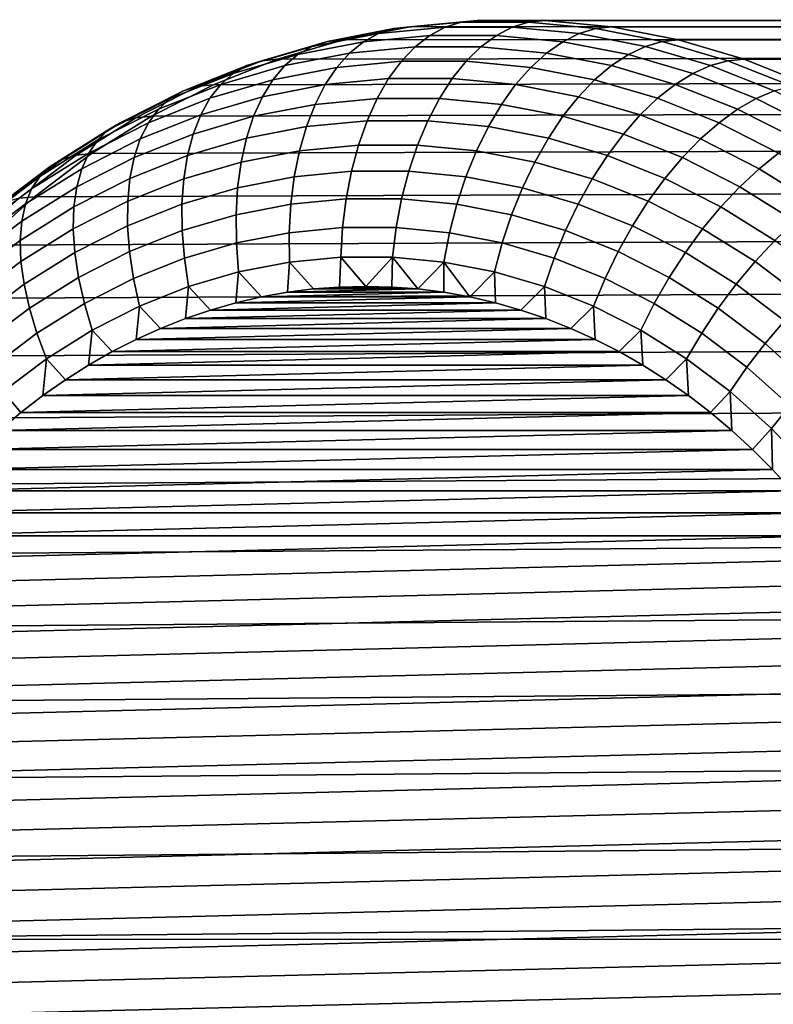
# Model space of a CAD drawing. Header units: metres. Extents: x -240 to 45, y -77 to 27.
# Tile 613 of 656: x -16.39 to -14.13, y -69.4 to -66.45. Entities that reach past the tile are written whole.
import ezdxf

# ---------------------------------------------------------------- set-up
doc = ezdxf.new("R2010")
doc.units = ezdxf.units.M
doc.layers.add('solid_102011X2', color=7, linetype='CONTINUOUS')

msp = doc.modelspace()

# ---------------------------------------------------------------- linework, layer by layer
at = {"layer": 'solid_102011X2'}
for points in [[(-15.424454, -66.510628, 154.277161), (-15.224459, -66.47187, 154.407028), (8.545529, -66.45916, 118.0383), (8.352369, -66.48661, 117.907928)], [(-15.318884, -66.49157, 154.556824), (-15.118258, -66.472252, 154.687119), (-15.070532, -66.457336, 154.612518), (-15.272163, -66.476746, 154.481583)], [(-15.272163, -66.476746, 154.481583), (-15.070532, -66.457336, 154.612518), (-15.022496, -66.452431, 154.538193), (-15.224459, -66.47187, 154.407028)], [(-15.224459, -66.47187, 154.407028), (-15.022496, -66.452431, 154.538193), (8.741229, -66.449997, 118.167046), (8.545529, -66.45916, 118.0383)], [(-15.118258, -66.472252, 154.687119), (-14.916978, -66.472252, 154.817825), (-14.868244, -66.457336, 154.743881), (-15.070532, -66.457336, 154.612518)], [(-15.070532, -66.457336, 154.612518), (-14.868244, -66.457336, 154.743881), (-14.819878, -66.452431, 154.669769), (-15.022496, -66.452431, 154.538193)], [(-15.022496, -66.452431, 154.538193), (-14.819878, -66.452431, 154.669769), (8.938456, -66.45916, 118.293472), (8.741229, -66.449997, 118.167046)], [(-14.916978, -66.472252, 154.817825), (-14.716352, -66.49157, 154.94812), (-14.666613, -66.476746, 154.874832), (-14.868244, -66.457336, 154.743881)], [(-14.868244, -66.457336, 154.743881), (-14.666613, -66.476746, 154.874832), (-14.617915, -66.47187, 154.800934), (-14.819878, -66.452431, 154.669769)], [(-14.819878, -66.452431, 154.669769), (-14.617915, -66.47187, 154.800934), (9.136123, -66.48661, 118.416901), (8.938456, -66.45916, 118.293472)], [(-15.621185, -66.568443, 154.149399), (-15.424454, -66.510628, 154.277161), (8.352369, -66.48661, 117.907928), (8.162953, -66.532219, 117.776825)], [(-15.560417, -66.554321, 154.502899), (-15.363395, -66.516144, 154.630844), (-15.318884, -66.49157, 154.556824), (-15.517556, -66.530067, 154.427811)], [(-15.517556, -66.530067, 154.427811), (-15.318884, -66.49157, 154.556824), (-15.272163, -66.476746, 154.481583), (-15.471831, -66.515442, 154.351913)], [(-15.471831, -66.515442, 154.351913), (-15.272163, -66.476746, 154.481583), (-15.224459, -66.47187, 154.407028), (-15.424454, -66.510628, 154.277161)], [(-15.363395, -66.516144, 154.630844), (-15.164435, -66.496994, 154.760056), (-15.118258, -66.472252, 154.687119), (-15.318884, -66.49157, 154.556824)], [(-15.164435, -66.496994, 154.760056), (-14.964828, -66.496994, 154.889679), (-14.916978, -66.472252, 154.817825), (-15.118258, -66.472252, 154.687119)], [(-14.964828, -66.496994, 154.889679), (-14.765868, -66.516144, 155.01889), (-14.716352, -66.49157, 154.94812), (-14.916978, -66.472252, 154.817825)], [(-14.765868, -66.516144, 155.01889), (-14.568847, -66.554321, 155.146835), (-14.517678, -66.530067, 155.077133), (-14.716352, -66.49157, 154.94812)], [(-14.716352, -66.49157, 154.94812), (-14.517678, -66.530067, 155.077133), (-14.466945, -66.515442, 155.004486), (-14.666613, -66.476746, 154.874832)], [(-14.666613, -66.476746, 154.874832), (-14.466945, -66.515442, 155.004486), (-14.41792, -66.510628, 154.930801), (-14.617915, -66.47187, 154.800934)], [(-14.617915, -66.47187, 154.800934), (-14.41792, -66.510628, 154.930801), (9.332945, -66.532219, 118.536621), (9.136123, -66.48661, 118.416901)], [(-15.712987, -66.587502, 154.300888), (-15.517556, -66.530067, 154.427811), (-15.471831, -66.515442, 154.351913), (-15.668241, -66.573166, 154.224365)], [(-15.668241, -66.573166, 154.224365), (-15.471831, -66.515442, 154.351913), (-15.424454, -66.510628, 154.277161), (-15.621185, -66.568443, 154.149399)], [(-15.599874, -66.587906, 154.576248), (-15.405137, -66.550171, 154.702713), (-15.363395, -66.516144, 154.630844), (-15.560417, -66.554321, 154.502899)], [(-15.405137, -66.550171, 154.702713), (-15.208485, -66.531242, 154.830414), (-15.164435, -66.496994, 154.760056), (-15.363395, -66.516144, 154.630844)], [(-15.208485, -66.531242, 154.830414), (-15.011192, -66.531242, 154.958542), (-14.964828, -66.496994, 154.889679), (-15.164435, -66.496994, 154.760056)], [(-15.011192, -66.531242, 154.958542), (-14.81454, -66.550171, 155.086243), (-14.765868, -66.516144, 155.01889), (-14.964828, -66.496994, 154.889679)], [(-14.81454, -66.550171, 155.086243), (-14.619803, -66.587906, 155.212708), (-14.568847, -66.554321, 155.146835), (-14.765868, -66.516144, 155.01889)], [(-14.517678, -66.530067, 155.077133), (-14.322248, -66.587502, 155.204041), (-14.270535, -66.573166, 155.13205), (-14.466945, -66.515442, 155.004486)], [(-14.466945, -66.515442, 155.004486), (-14.270535, -66.573166, 155.13205), (-14.221189, -66.568443, 155.058563), (-14.41792, -66.510628, 154.930801)], [(-14.41792, -66.510628, 154.930801), (-14.221189, -66.568443, 155.058563), (9.527826, -66.595802, 118.652092), (9.332945, -66.532219, 118.536621)], [(-15.813377, -66.644951, 154.024582), (-15.621185, -66.568443, 154.149399), (8.162953, -66.532219, 117.776825), (7.9782, -66.595795, 117.64576)], [(-15.754224, -66.611282, 154.377045), (-15.560417, -66.554321, 154.502899), (-15.517556, -66.530067, 154.427811), (-15.712987, -66.587502, 154.300888)], [(-15.635428, -66.630394, 154.646927), (-15.443583, -66.593224, 154.771515), (-15.405137, -66.550171, 154.702713), (-15.599874, -66.587906, 154.576248)], [(-15.443583, -66.593224, 154.771515), (-15.249849, -66.57457, 154.897324), (-15.208485, -66.531242, 154.830414), (-15.405137, -66.550171, 154.702713)], [(-15.249849, -66.57457, 154.897324), (-15.055487, -66.57457, 155.023544), (-15.011192, -66.531242, 154.958542), (-15.208485, -66.531242, 154.830414)], [(-15.055487, -66.57457, 155.023544), (-14.861753, -66.593224, 155.149353), (-14.81454, -66.550171, 155.086243), (-15.011192, -66.531242, 154.958542)], [(-14.861753, -66.593224, 155.149353), (-14.669908, -66.630394, 155.273941), (-14.619803, -66.587906, 155.212708), (-14.81454, -66.550171, 155.086243)], [(-14.568847, -66.554321, 155.146835), (-14.375039, -66.611282, 155.27269), (-14.322248, -66.587502, 155.204041), (-14.517678, -66.530067, 155.077133)], [(-15.903908, -66.663498, 154.17691), (-15.712987, -66.587502, 154.300888), (-15.668241, -66.573166, 154.224365), (-15.860118, -66.649544, 154.099762)], [(-15.860118, -66.649544, 154.099762), (-15.668241, -66.573166, 154.224365), (-15.621185, -66.568443, 154.149399), (-15.813377, -66.644951, 154.024582)], [(-15.791432, -66.644203, 154.451843), (-15.599874, -66.587906, 154.576248), (-15.560417, -66.554321, 154.502899), (-15.754224, -66.611282, 154.377045)], [(-15.478249, -66.644745, 154.83638), (-15.28801, -66.626434, 154.959915), (-15.249849, -66.57457, 154.897324), (-15.443583, -66.593224, 154.771515)], [(-15.28801, -66.626434, 154.959915), (-15.097152, -66.626434, 155.083862), (-15.055487, -66.57457, 155.023544), (-15.249849, -66.57457, 154.897324)], [(-15.097152, -66.626434, 155.083862), (-14.906914, -66.644745, 155.207397), (-14.861753, -66.593224, 155.149353), (-15.055487, -66.57457, 155.023544)], [(-14.619803, -66.587906, 155.212708), (-14.428245, -66.644203, 155.337112), (-14.375039, -66.611282, 155.27269), (-14.568847, -66.554321, 155.146835)], [(-14.322248, -66.587502, 155.204041), (-14.131328, -66.663498, 155.328033), (-14.078658, -66.649544, 155.256653), (-14.270535, -66.573166, 155.13205)], [(-14.270535, -66.573166, 155.13205), (-14.078658, -66.649544, 155.256653), (-14.028997, -66.644951, 155.18338), (-14.221189, -66.568443, 155.058563)], [(-14.221189, -66.568443, 155.058563), (-14.028997, -66.644951, 155.18338), (9.719383, -66.677002, 118.762688), (9.527826, -66.595802, 118.652092)], [(-15.999783, -66.739647, 153.903534), (-15.813377, -66.644951, 154.024582), (7.9782, -66.595795, 117.64576), (7.799259, -66.676994, 117.515739)], [(-15.978572, -66.718704, 154.330322), (-15.791432, -66.644203, 154.451843), (-15.754224, -66.611282, 154.377045), (-15.943559, -66.686653, 154.254089)], [(-15.943559, -66.686653, 154.254089), (-15.754224, -66.611282, 154.377045), (-15.712987, -66.587502, 154.300888), (-15.903908, -66.663498, 154.17691)], [(-15.824144, -66.68586, 154.524368), (-15.635428, -66.630394, 154.646927), (-15.599874, -66.587906, 154.576248), (-15.791432, -66.644203, 154.451843)], [(-15.666635, -66.681252, 154.714035), (-15.478249, -66.644745, 154.83638), (-15.443583, -66.593224, 154.771515), (-15.635428, -66.630394, 154.646927)], [(-14.906914, -66.644745, 155.207397), (-14.718528, -66.681252, 155.329742), (-14.669908, -66.630394, 155.273941), (-14.861753, -66.593224, 155.149353)], [(-14.669908, -66.630394, 155.273941), (-14.481192, -66.68586, 155.396484), (-14.428245, -66.644203, 155.337112), (-14.619803, -66.587906, 155.212708)], [(-14.428245, -66.644203, 155.337112), (-14.241106, -66.718704, 155.458633), (-14.185705, -66.686653, 155.395645), (-14.375039, -66.611282, 155.27269)], [(-14.375039, -66.611282, 155.27269), (-14.185705, -66.686653, 155.395645), (-14.131328, -66.663498, 155.328033), (-14.322248, -66.587502, 155.204041)], [(-15.851946, -66.73571, 154.593689), (-15.666635, -66.681252, 154.714035), (-15.635428, -66.630394, 154.646927), (-15.824144, -66.68586, 154.524368)], [(-15.508698, -66.704102, 154.8965), (-15.322484, -66.68618, 155.017426), (-15.28801, -66.626434, 154.959915), (-15.478249, -66.644745, 154.83638)], [(-15.322484, -66.68618, 155.017426), (-15.135664, -66.68618, 155.138748), (-15.097152, -66.626434, 155.083862), (-15.28801, -66.626434, 154.959915)], [(-15.135664, -66.68618, 155.138748), (-14.94945, -66.704102, 155.259674), (-14.906914, -66.644745, 155.207397), (-15.097152, -66.626434, 155.083862)], [(-14.718528, -66.681252, 155.329742), (-14.533216, -66.73571, 155.450089), (-14.481192, -66.68586, 155.396484), (-14.669908, -66.630394, 155.273941)], [(-16.127193, -66.779938, 154.134827), (-15.943559, -66.686653, 154.254089), (-15.903908, -66.663498, 154.17691), (-16.089081, -66.757568, 154.056656)], [(-16.089081, -66.757568, 154.056656), (-15.903908, -66.663498, 154.17691), (-15.860118, -66.649544, 154.099762), (-16.046219, -66.744087, 153.978897)], [(-16.046219, -66.744087, 153.978897), (-15.860118, -66.649544, 154.099762), (-15.813377, -66.644951, 154.024582), (-15.999783, -66.739647, 153.903534)], [(-16.008505, -66.759247, 154.404648), (-15.824144, -66.68586, 154.524368), (-15.791432, -66.644203, 154.451843), (-15.978572, -66.718704, 154.330322)], [(-15.693097, -66.739838, 154.776749), (-15.508698, -66.704102, 154.8965), (-15.478249, -66.644745, 154.83638), (-15.666635, -66.681252, 154.714035)], [(-14.94945, -66.704102, 155.259674), (-14.765051, -66.739838, 155.379425), (-14.718528, -66.681252, 155.329742), (-14.906914, -66.644745, 155.207397)], [(-14.481192, -66.68586, 155.396484), (-14.296831, -66.759247, 155.51622), (-14.241106, -66.718704, 155.458633), (-14.428245, -66.644203, 155.337112)], [(-14.185705, -66.686653, 155.395645), (-14.00207, -66.779938, 155.514908), (-13.946155, -66.757568, 155.448288), (-14.131328, -66.663498, 155.328033)], [(-16.179193, -66.851921, 153.787018), (-15.999783, -66.739647, 153.903534), (7.799259, -66.676994, 117.515739), (7.626995, -66.775452, 117.38765)], [(-16.160076, -66.810905, 154.212448), (-15.978572, -66.718704, 154.330322), (-15.943559, -66.686653, 154.254089), (-16.127193, -66.779938, 154.134827)], [(-16.032982, -66.807777, 154.47612), (-15.851946, -66.73571, 154.593689), (-15.824144, -66.68586, 154.524368), (-16.008505, -66.759247, 154.404648)], [(-15.874488, -66.793144, 154.658951), (-15.693097, -66.739838, 154.776749), (-15.666635, -66.681252, 154.714035), (-15.851946, -66.73571, 154.593689)], [(-15.534545, -66.770538, 154.951111), (-15.352837, -66.753044, 155.069107), (-15.322484, -66.68618, 155.017426), (-15.508698, -66.704102, 154.8965)], [(-15.352837, -66.753044, 155.069107), (-15.170538, -66.753044, 155.1875), (-15.135664, -66.68618, 155.138748), (-15.322484, -66.68618, 155.017426)], [(-15.170538, -66.753044, 155.1875), (-14.98883, -66.770538, 155.305496), (-14.94945, -66.704102, 155.259674), (-15.135664, -66.68618, 155.138748)], [(-14.765051, -66.739838, 155.379425), (-14.58366, -66.793144, 155.497223), (-14.533216, -66.73571, 155.450089), (-14.718528, -66.681252, 155.329742)], [(-14.533216, -66.73571, 155.450089), (-14.35218, -66.807777, 155.567657), (-14.296831, -66.759247, 155.51622), (-14.481192, -66.68586, 155.396484)], [(-14.241106, -66.718704, 155.458633), (-14.059601, -66.810905, 155.576508), (-14.00207, -66.779938, 155.514908), (-14.185705, -66.686653, 155.395645)], [(-16.187315, -66.850082, 154.288528), (-16.008505, -66.759247, 154.404648), (-15.978572, -66.718704, 154.330322), (-16.160076, -66.810905, 154.212448)], [(-15.714484, -66.805405, 154.834259), (-15.534545, -66.770538, 154.951111), (-15.508698, -66.704102, 154.8965), (-15.693097, -66.739838, 154.776749)], [(-14.98883, -66.770538, 155.305496), (-14.808891, -66.805405, 155.422348), (-14.765051, -66.739838, 155.379425), (-14.94945, -66.704102, 155.259674)], [(-14.296831, -66.759247, 155.51622), (-14.118021, -66.850082, 155.632339), (-14.059601, -66.810905, 155.576508), (-14.241106, -66.718704, 155.458633)], [(-16.303936, -66.890549, 154.02005), (-16.127193, -66.779938, 154.134827), (-16.089081, -66.757568, 154.056656), (-16.267303, -66.869102, 153.940918)], [(-16.267303, -66.869102, 153.940918), (-16.089081, -66.757568, 154.056656), (-16.046219, -66.744087, 153.978897), (-16.225334, -66.856178, 153.862579)], [(-16.225334, -66.856178, 153.862579), (-16.046219, -66.744087, 153.978897), (-15.999783, -66.739647, 153.903534), (-16.179193, -66.851921, 153.787018)], [(-16.208567, -66.89698, 154.362106), (-16.032982, -66.807777, 154.47612), (-16.008505, -66.759247, 154.404648), (-16.187315, -66.850082, 154.288528)], [(-16.051693, -66.863686, 154.543869), (-15.874488, -66.793144, 154.658951), (-15.851946, -66.73571, 154.593689), (-16.032982, -66.807777, 154.47612)], [(-15.891486, -66.857422, 154.719315), (-15.714484, -66.805405, 154.834259), (-15.693097, -66.739838, 154.776749), (-15.874488, -66.793144, 154.658951)], [(-15.555467, -66.843216, 154.999527), (-15.378688, -66.826202, 155.114334), (-15.352837, -66.753044, 155.069107), (-15.534545, -66.770538, 154.951111)], [(-15.378688, -66.826202, 155.114334), (-15.201333, -66.826202, 155.229507), (-15.170538, -66.753044, 155.1875), (-15.352837, -66.753044, 155.069107)], [(-15.201333, -66.826202, 155.229507), (-15.024553, -66.843216, 155.344315), (-14.98883, -66.770538, 155.305496), (-15.170538, -66.753044, 155.1875)], [(-14.808891, -66.805405, 155.422348), (-14.631888, -66.857422, 155.537308), (-14.58366, -66.793144, 155.497223), (-14.765051, -66.739838, 155.379425)], [(-14.58366, -66.793144, 155.497223), (-14.406455, -66.863686, 155.612305), (-14.35218, -66.807777, 155.567657), (-14.533216, -66.73571, 155.450089)], [(-14.35218, -66.807777, 155.567657), (-14.176596, -66.89698, 155.681671), (-14.118021, -66.850082, 155.632339), (-14.296831, -66.759247, 155.51622)], [(-16.350445, -66.981049, 153.675812), (-16.179193, -66.851921, 153.787018), (7.626995, -66.775452, 117.38765), (7.462512, -66.890572, 117.262604)], [(-16.33477, -66.920235, 154.098999), (-16.160076, -66.810905, 154.212448), (-16.127193, -66.779938, 154.134827), (-16.303936, -66.890549, 154.02005)], [(-15.730525, -66.877136, 154.885849), (-15.555467, -66.843216, 154.999527), (-15.534545, -66.770538, 154.951111), (-15.714484, -66.805405, 154.834259)], [(-15.024553, -66.843216, 155.344315), (-14.849496, -66.877136, 155.457993), (-14.808891, -66.805405, 155.422348), (-14.98883, -66.770538, 155.305496)], [(-16.359415, -66.957787, 154.176758), (-16.187315, -66.850082, 154.288528), (-16.160076, -66.810905, 154.212448), (-16.33477, -66.920235, 154.098999)], [(-16.223562, -66.950996, 154.432251), (-16.051693, -66.863686, 154.543869), (-16.032982, -66.807777, 154.47612), (-16.208567, -66.89698, 154.362106)], [(-16.064404, -66.926254, 154.60701), (-15.891486, -66.857422, 154.719315), (-15.874488, -66.793144, 154.658951), (-16.051693, -66.863686, 154.543869)], [(-15.902725, -66.92775, 154.774017), (-15.730525, -66.877136, 154.885849), (-15.714484, -66.805405, 154.834259), (-15.891486, -66.857422, 154.719315)], [(-14.849496, -66.877136, 155.457993), (-14.677295, -66.92775, 155.569824), (-14.631888, -66.857422, 155.537308), (-14.808891, -66.805405, 155.422348)], [(-14.631888, -66.857422, 155.537308), (-14.458971, -66.926254, 155.649597), (-14.406455, -66.863686, 155.612305), (-14.58366, -66.793144, 155.497223)], [(-14.406455, -66.863686, 155.612305), (-14.234585, -66.950996, 155.723907), (-14.176596, -66.89698, 155.681671), (-14.35218, -66.807777, 155.567657)], [(-15.741018, -66.954132, 154.930862), (-15.571198, -66.921227, 155.041138), (-15.555467, -66.843216, 154.999527), (-15.730525, -66.877136, 154.885849)], [(-15.571198, -66.921227, 155.041138), (-15.39971, -66.904716, 155.152512), (-15.378688, -66.826202, 155.114334), (-15.555467, -66.843216, 154.999527)], [(-15.39971, -66.904716, 155.152512), (-15.227662, -66.904716, 155.264236), (-15.201333, -66.826202, 155.229507), (-15.378688, -66.826202, 155.114334)], [(-15.227662, -66.904716, 155.264236), (-15.056172, -66.921227, 155.37561), (-15.024553, -66.843216, 155.344315), (-15.201333, -66.826202, 155.229507)], [(-15.056172, -66.921227, 155.37561), (-14.886353, -66.954132, 155.485886), (-14.849496, -66.877136, 155.457993), (-15.024553, -66.843216, 155.344315)], [(-16.472643, -67.017754, 153.910492), (-16.303936, -66.890549, 154.02005), (-16.267303, -66.869102, 153.940918), (-16.437424, -66.997375, 153.830444)], [(-16.437424, -66.997375, 153.830444), (-16.267303, -66.869102, 153.940918), (-16.225334, -66.856178, 153.862579), (-16.396307, -66.985092, 153.751556)], [(-16.396307, -66.985092, 153.751556), (-16.225334, -66.856178, 153.862579), (-16.179193, -66.851921, 153.787018), (-16.350445, -66.981049, 153.675812)], [(-16.377562, -67.002739, 154.25235), (-16.208567, -66.89698, 154.362106), (-16.187315, -66.850082, 154.288528), (-16.359415, -66.957787, 154.176758)], [(-16.232115, -67.011459, 154.498108), (-16.064404, -66.926254, 154.60701), (-16.051693, -66.863686, 154.543869), (-16.223562, -66.950996, 154.432251)], [(-16.070953, -66.994713, 154.664764), (-15.902725, -66.92775, 154.774017), (-15.891486, -66.857422, 154.719315), (-16.064404, -66.926254, 154.60701)], [(-15.908066, -67.003227, 154.822372), (-15.741018, -66.954132, 154.930862), (-15.730525, -66.877136, 154.885849), (-15.902725, -66.92775, 154.774017)], [(-14.886353, -66.954132, 155.485886), (-14.719305, -67.003227, 155.594376), (-14.677295, -66.92775, 155.569824), (-14.849496, -66.877136, 155.457993)], [(-14.677295, -66.92775, 155.569824), (-14.509068, -66.994713, 155.679062), (-14.458971, -66.926254, 155.649597), (-14.631888, -66.857422, 155.537308)], [(-14.458971, -66.926254, 155.649597), (-14.29126, -67.011459, 155.758514), (-14.234585, -66.950996, 155.723907), (-14.406455, -66.863686, 155.612305)], [(-14.176596, -66.89698, 155.681671), (-14.0076, -67.002739, 155.791428), (-13.945921, -66.957787, 155.744095), (-14.118021, -66.850082, 155.632339)], [(-16.512426, -67.126183, 153.570618), (-16.350445, -66.981049, 153.675812), (7.462512, -66.890572, 117.262604), (7.306631, -67.021736, 117.141556)], [(-16.501518, -67.045959, 153.990707), (-16.33477, -66.920235, 154.098999), (-16.303936, -66.890549, 154.02005), (-16.472643, -67.017754, 153.910492)], [(-16.388983, -67.05452, 154.324829), (-16.223562, -66.950996, 154.432251), (-16.208567, -66.89698, 154.362106), (-16.377562, -67.002739, 154.25235)], [(-15.581542, -67.003578, 155.075424), (-15.415637, -66.987602, 155.183167), (-15.39971, -66.904716, 155.152512), (-15.571198, -66.921227, 155.041138)], [(-15.415637, -66.987602, 155.183167), (-15.249193, -66.987602, 155.29126), (-15.227662, -66.904716, 155.264236), (-15.39971, -66.904716, 155.152512)], [(-15.249193, -66.987602, 155.29126), (-15.083288, -67.003578, 155.399002), (-15.056172, -66.921227, 155.37561), (-15.227662, -66.904716, 155.264236)], [(-14.234585, -66.950996, 155.723907), (-14.069165, -67.05452, 155.831345), (-14.0076, -67.002739, 155.791428), (-14.176596, -66.89698, 155.681671)], [(-16.523689, -67.08165, 154.070084), (-16.359415, -66.957787, 154.176758), (-16.33477, -66.920235, 154.098999), (-16.501518, -67.045959, 153.990707)], [(-16.234116, -67.077606, 154.558807), (-16.070953, -66.994713, 154.664764), (-16.064404, -66.926254, 154.60701), (-16.232115, -67.011459, 154.498108)], [(-16.071259, -67.068184, 154.7164), (-15.908066, -67.003227, 154.822372), (-15.902725, -66.92775, 154.774017), (-16.070953, -66.994713, 154.664764)], [(-15.745831, -67.035408, 154.968735), (-15.581542, -67.003578, 155.075424), (-15.571198, -66.921227, 155.041138), (-15.741018, -66.954132, 154.930862)], [(-15.083288, -67.003578, 155.399002), (-14.919, -67.035408, 155.505692), (-14.886353, -66.954132, 155.485886), (-15.056172, -66.921227, 155.37561)], [(-14.719305, -67.003227, 155.594376), (-14.556112, -67.068184, 155.700348), (-14.509068, -66.994713, 155.679062), (-14.677295, -66.92775, 155.569824)], [(-14.509068, -66.994713, 155.679062), (-14.345905, -67.077606, 155.785034), (-14.29126, -67.011459, 155.758514), (-14.458971, -66.926254, 155.649597)], [(-16.538874, -67.124367, 154.147598), (-16.377562, -67.002739, 154.25235), (-16.359415, -66.957787, 154.176758), (-16.523689, -67.08165, 154.070084)], [(-16.393534, -67.112473, 154.39328), (-16.232115, -67.011459, 154.498108), (-16.223562, -66.950996, 154.432251), (-16.388983, -67.05452, 154.324829)], [(-15.907439, -67.082909, 154.863785), (-15.745831, -67.035408, 154.968735), (-15.741018, -66.954132, 154.930862), (-15.908066, -67.003227, 154.822372)], [(-14.919, -67.035408, 155.505692), (-14.757392, -67.082909, 155.610641), (-14.719305, -67.003227, 155.594376), (-14.886353, -66.954132, 155.485886)], [(-14.29126, -67.011459, 155.758514), (-14.129842, -67.112473, 155.863327), (-14.069165, -67.05452, 155.831345), (-14.234585, -66.950996, 155.723907)], [(-16.558023, -67.12999, 153.64653), (-16.396307, -66.985092, 153.751556), (-16.350445, -66.981049, 153.675812), (-16.512426, -67.126183, 153.570618)], [(-16.229538, -67.148598, 154.613617), (-16.071259, -67.068184, 154.7164), (-16.070953, -66.994713, 154.664764), (-16.234116, -67.077606, 154.558807)], [(-15.586367, -67.089233, 155.101959), (-15.426271, -67.073822, 155.205933), (-15.415637, -66.987602, 155.183167), (-15.581542, -67.003578, 155.075424)], [(-15.426271, -67.073822, 155.205933), (-15.265655, -67.073822, 155.310226), (-15.249193, -66.987602, 155.29126), (-15.415637, -66.987602, 155.183167)], [(-15.265655, -67.073822, 155.310226), (-15.105559, -67.089233, 155.4142), (-15.083288, -67.003578, 155.399002), (-15.249193, -66.987602, 155.29126)], [(-14.556112, -67.068184, 155.700348), (-14.397832, -67.148598, 155.803131), (-14.345905, -67.077606, 155.785034), (-14.509068, -66.994713, 155.679062)], [(-16.664089, -67.286392, 153.472122), (-16.512426, -67.126183, 153.570618), (7.306631, -67.021736, 117.141556), (7.160315, -67.168091, 117.025642)], [(-16.546881, -67.173569, 154.22229), (-16.388983, -67.05452, 154.324829), (-16.377562, -67.002739, 154.25235), (-16.538874, -67.124367, 154.147598)], [(-16.391155, -67.17588, 154.456833), (-16.234116, -67.077606, 154.558807), (-16.232115, -67.011459, 154.498108), (-16.393534, -67.112473, 154.39328)], [(-16.065317, -67.145752, 154.761261), (-15.907439, -67.082909, 154.863785), (-15.908066, -67.003227, 154.822372), (-16.071259, -67.068184, 154.7164)], [(-15.744904, -67.119957, 154.999008), (-15.586367, -67.089233, 155.101959), (-15.581542, -67.003578, 155.075424), (-15.745831, -67.035408, 154.968735)], [(-15.105559, -67.089233, 155.4142), (-14.947022, -67.119957, 155.517151), (-14.919, -67.035408, 155.505692), (-15.083288, -67.003578, 155.399002)], [(-14.757392, -67.082909, 155.610641), (-14.599513, -67.145752, 155.713165), (-14.556112, -67.068184, 155.700348), (-14.719305, -67.003227, 155.594376)], [(-14.345905, -67.077606, 155.785034), (-14.188866, -67.17588, 155.887009), (-14.129842, -67.112473, 155.863327), (-14.29126, -67.011459, 155.758514)], [(-16.547611, -67.228645, 154.293213), (-16.393534, -67.112473, 154.39328), (-16.388983, -67.05452, 154.324829), (-16.546881, -67.173569, 154.22229)], [(-15.900853, -67.165787, 154.897736), (-15.744904, -67.119957, 154.999008), (-15.745831, -67.035408, 154.968735), (-15.907439, -67.082909, 154.863785)], [(-14.947022, -67.119957, 155.517151), (-14.791074, -67.165787, 155.618423), (-14.757392, -67.082909, 155.610641), (-14.919, -67.035408, 155.505692)], [(-16.38188, -67.243927, 154.514679), (-16.229538, -67.148598, 154.613617), (-16.234116, -67.077606, 154.558807), (-16.391155, -67.17588, 154.456833)], [(-16.218443, -67.223541, 154.661819), (-16.065317, -67.145752, 154.761261), (-16.071259, -67.068184, 154.7164), (-16.229538, -67.148598, 154.613617)], [(-16.053204, -67.226433, 154.798798), (-15.900853, -67.165787, 154.897736), (-15.907439, -67.082909, 154.863785), (-16.065317, -67.145752, 154.761261)], [(-15.585612, -67.177124, 155.120392), (-15.431478, -67.162285, 155.22049), (-15.426271, -67.073822, 155.205933), (-15.586367, -67.089233, 155.101959)], [(-15.431478, -67.162285, 155.22049), (-15.27684, -67.162285, 155.320908), (-15.265655, -67.073822, 155.310226), (-15.426271, -67.073822, 155.205933)], [(-15.27684, -67.162285, 155.320908), (-15.122705, -67.177124, 155.421005), (-15.105559, -67.089233, 155.4142), (-15.265655, -67.073822, 155.310226)], [(-14.791074, -67.165787, 155.618423), (-14.638722, -67.226433, 155.717361), (-14.599513, -67.145752, 155.713165), (-14.757392, -67.082909, 155.610641)], [(-14.599513, -67.145752, 155.713165), (-14.446387, -67.223541, 155.812607), (-14.397832, -67.148598, 155.803131), (-14.556112, -67.068184, 155.700348)], [(-14.397832, -67.148598, 155.803131), (-14.245492, -67.243927, 155.902069), (-14.188866, -67.17588, 155.887009), (-14.345905, -67.077606, 155.785034)], [(-16.541054, -67.288902, 154.359482), (-16.391155, -67.17588, 154.456833), (-16.393534, -67.112473, 154.39328), (-16.547611, -67.228645, 154.293213)], [(-15.738247, -67.206696, 155.021271), (-15.585612, -67.177124, 155.120392), (-15.586367, -67.089233, 155.101959), (-15.744904, -67.119957, 154.999008)], [(-15.122705, -67.177124, 155.421005), (-14.97007, -67.206696, 155.520126), (-14.947022, -67.119957, 155.517151), (-15.105559, -67.089233, 155.4142)], [(-14.188866, -67.17588, 155.887009), (-14.038967, -67.288902, 155.98436), (-13.975764, -67.228653, 155.963394), (-14.129842, -67.112473, 155.863327)], [(-15.888391, -67.250824, 154.923767), (-15.738247, -67.206696, 155.021271), (-15.744904, -67.119957, 154.999008), (-15.900853, -67.165787, 154.897736)], [(-14.97007, -67.206696, 155.520126), (-14.819926, -67.250824, 155.61763), (-14.791074, -67.165787, 155.618423), (-14.947022, -67.119957, 155.517151)], [(-16.804449, -67.460632, 153.380981), (-16.664089, -67.286392, 153.472122), (7.160315, -67.168091, 117.025642), (7.024324, -67.32872, 116.915863)], [(-16.365822, -67.315773, 154.566116), (-16.218443, -67.223541, 154.661819), (-16.229538, -67.148598, 154.613617), (-16.38188, -67.243927, 154.514679)], [(-16.200968, -67.301498, 154.702835), (-16.053204, -67.226433, 154.798798), (-16.065317, -67.145752, 154.761261), (-16.218443, -67.223541, 154.661819)], [(-16.03507, -67.309212, 154.828506), (-15.888391, -67.250824, 154.923767), (-15.900853, -67.165787, 154.897736), (-16.053204, -67.226433, 154.798798)], [(-15.431478, -67.162285, 155.22049), (-15.585612, -67.177124, 155.120392), (-15.51358, -67.25795, 155.173172), (-15.435304, -67.251984, 155.223999)], [(-15.431478, -67.162285, 155.22049), (-15.435304, -67.251984, 155.223999), (-15.356898, -67.25, 155.274918)], [(-15.431478, -67.162285, 155.22049), (-15.356898, -67.25, 155.274918), (-15.27684, -67.162285, 155.320908)], [(-15.27684, -67.162285, 155.320908), (-15.356898, -67.25, 155.274918), (-15.278493, -67.251984, 155.325836)], [(-15.27684, -67.162285, 155.320908), (-15.278493, -67.251984, 155.325836), (-15.200216, -67.25795, 155.376663)], [(-15.27684, -67.162285, 155.320908), (-15.200216, -67.25795, 155.376663), (-15.122705, -67.177124, 155.421005)], [(-14.819926, -67.250824, 155.61763), (-14.673247, -67.309212, 155.712891), (-14.638722, -67.226433, 155.717361), (-14.791074, -67.165787, 155.618423)], [(-14.638722, -67.226433, 155.717361), (-14.490959, -67.301498, 155.813324), (-14.446387, -67.223541, 155.812607), (-14.599513, -67.145752, 155.713165)], [(-14.446387, -67.223541, 155.812607), (-14.299008, -67.315773, 155.908325), (-14.245492, -67.243927, 155.902069), (-14.397832, -67.148598, 155.803131)], [(-16.527292, -67.353569, 154.420242), (-16.38188, -67.243927, 154.514679), (-16.391155, -67.17588, 154.456833), (-16.541054, -67.288902, 154.359482)], [(-15.585612, -67.177124, 155.120392), (-15.738247, -67.206696, 155.021271), (-15.669133, -67.281731, 155.072144), (-15.591552, -67.267868, 155.122528)], [(-15.585612, -67.177124, 155.120392), (-15.591552, -67.267868, 155.122528), (-15.51358, -67.25795, 155.173172)], [(-15.122705, -67.177124, 155.421005), (-15.200216, -67.25795, 155.376663), (-15.122244, -67.267868, 155.427307)], [(-15.122705, -67.177124, 155.421005), (-15.122244, -67.267868, 155.427307), (-15.044663, -67.281731, 155.477692)], [(-15.122705, -67.177124, 155.421005), (-15.044663, -67.281731, 155.477692), (-14.97007, -67.206696, 155.520126)], [(-14.245492, -67.243927, 155.902069), (-14.10008, -67.353569, 155.996506), (-14.038967, -67.288902, 155.98436), (-14.188866, -67.17588, 155.887009)], [(-16.343185, -67.390503, 154.610474), (-16.200968, -67.301498, 154.702835), (-16.218443, -67.223541, 154.661819), (-16.365822, -67.315773, 154.566116)], [(-16.177332, -67.381485, 154.73613), (-16.03507, -67.309212, 154.828506), (-16.053204, -67.226433, 154.798798), (-16.200968, -67.301498, 154.702835)], [(-15.738247, -67.206696, 155.021271), (-15.888391, -67.250824, 154.923767), (-15.822433, -67.321182, 154.972595), (-15.746111, -67.299507, 155.022156)], [(-15.738247, -67.206696, 155.021271), (-15.746111, -67.299507, 155.022156), (-15.669133, -67.281731, 155.072144)], [(-14.97007, -67.206696, 155.520126), (-15.044663, -67.281731, 155.477692), (-14.967685, -67.299507, 155.527679)], [(-14.819926, -67.250824, 155.61763), (-14.97007, -67.206696, 155.520126), (-14.967685, -67.299507, 155.527679), (-14.891363, -67.321182, 155.57724)], [(-14.673247, -67.309212, 155.712891), (-14.530985, -67.381485, 155.805267), (-14.490959, -67.301498, 155.813324), (-14.638722, -67.226433, 155.717361)], [(-14.490959, -67.301498, 155.813324), (-14.348741, -67.390503, 155.905685), (-14.299008, -67.315773, 155.908325), (-14.446387, -67.223541, 155.812607)], [(-16.506498, -67.421844, 154.474762), (-16.365822, -67.315773, 154.566116), (-16.38188, -67.243927, 154.514679), (-16.527292, -67.353569, 154.420242)], [(-15.888391, -67.250824, 154.923767), (-16.03507, -67.309212, 154.828506), (-15.972372, -67.376015, 154.875229), (-15.897864, -67.346687, 154.923615)], [(-15.888391, -67.250824, 154.923767), (-15.897864, -67.346687, 154.923615), (-15.822433, -67.321182, 154.972595)], [(-15.200216, -67.25795, 155.376663), (-15.51358, -67.25795, 155.173172), (-15.591552, -67.267868, 155.122528)], [(-15.122244, -67.267868, 155.427307), (-15.200216, -67.25795, 155.376663), (-15.591552, -67.267868, 155.122528)], [(-15.278493, -67.251984, 155.325836), (-15.435304, -67.251984, 155.223999), (-15.51358, -67.25795, 155.173172)], [(-15.200216, -67.25795, 155.376663), (-15.278493, -67.251984, 155.325836), (-15.51358, -67.25795, 155.173172)], [(-15.278493, -67.251984, 155.325836), (-15.356898, -67.25, 155.274918), (-15.435304, -67.251984, 155.223999)], [(-14.819926, -67.250824, 155.61763), (-14.891363, -67.321182, 155.57724), (-14.815932, -67.346687, 155.626221)], [(-14.673247, -67.309212, 155.712891), (-14.819926, -67.250824, 155.61763), (-14.815932, -67.346687, 155.626221), (-14.741425, -67.376015, 155.674606)], [(-14.299008, -67.315773, 155.908325), (-14.158331, -67.421844, 155.99968), (-14.10008, -67.353569, 155.996506), (-14.245492, -67.243927, 155.902069)], [(-15.044663, -67.281731, 155.477692), (-15.669133, -67.281731, 155.072144), (-15.746111, -67.299507, 155.022156)], [(-14.967685, -67.299507, 155.527679), (-15.044663, -67.281731, 155.477692), (-15.746111, -67.299507, 155.022156)], [(-15.122244, -67.267868, 155.427307), (-15.591552, -67.267868, 155.122528), (-15.669133, -67.281731, 155.072144)], [(-15.044663, -67.281731, 155.477692), (-15.122244, -67.267868, 155.427307), (-15.669133, -67.281731, 155.072144)], [(-16.478937, -67.492859, 154.522308), (-16.343185, -67.390503, 154.610474), (-16.365822, -67.315773, 154.566116), (-16.506498, -67.421844, 154.474762)], [(-16.314257, -67.467171, 154.647202), (-16.177332, -67.381485, 154.73613), (-16.200968, -67.301498, 154.702835), (-16.343185, -67.390503, 154.610474)], [(-16.03507, -67.309212, 154.828506), (-16.177332, -67.381485, 154.73613), (-16.117855, -67.445824, 154.780746), (-16.04571, -67.409058, 154.827591)], [(-16.03507, -67.309212, 154.828506), (-16.04571, -67.409058, 154.827591), (-15.972372, -67.376015, 154.875229)], [(-14.891363, -67.321182, 155.57724), (-15.822433, -67.321182, 154.972595), (-15.897864, -67.346687, 154.923615)], [(-14.815932, -67.346687, 155.626221), (-14.891363, -67.321182, 155.57724), (-15.897864, -67.346687, 154.923615)], [(-14.967685, -67.299507, 155.527679), (-15.746111, -67.299507, 155.022156), (-15.822433, -67.321182, 154.972595)], [(-14.891363, -67.321182, 155.57724), (-14.967685, -67.299507, 155.527679), (-15.822433, -67.321182, 154.972595)], [(-14.673247, -67.309212, 155.712891), (-14.741425, -67.376015, 155.674606), (-14.668087, -67.409058, 155.722229)], [(-14.530985, -67.381485, 155.805267), (-14.673247, -67.309212, 155.712891), (-14.668087, -67.409058, 155.722229), (-14.595942, -67.445824, 155.769089)], [(-14.530985, -67.381485, 155.805267), (-14.39406, -67.467171, 155.894196), (-14.348741, -67.390503, 155.905685), (-14.490959, -67.301498, 155.813324)], [(-14.348741, -67.390503, 155.905685), (-14.212989, -67.492859, 155.993835), (-14.158331, -67.421844, 155.99968), (-14.299008, -67.315773, 155.908325)], [(-16.932594, -67.647774, 153.29776), (-16.804449, -67.460632, 153.380981), (7.024324, -67.32872, 116.915863), (6.899422, -67.502571, 116.813271)], [(-14.815932, -67.346687, 155.626221), (-15.897864, -67.346687, 154.923615), (-15.972372, -67.376015, 154.875229)], [(-14.741425, -67.376015, 155.674606), (-14.815932, -67.346687, 155.626221), (-15.972372, -67.376015, 154.875229)], [(-14.741425, -67.376015, 155.674606), (-15.972372, -67.376015, 154.875229), (-16.04571, -67.409058, 154.827591)], [(-14.668087, -67.409058, 155.722229), (-14.741425, -67.376015, 155.674606), (-16.04571, -67.409058, 154.827591)], [(-14.158331, -67.421844, 155.99968), (-14.025269, -67.541069, 156.08609), (-13.962538, -67.476807, 156.085815), (-14.10008, -67.353569, 155.996506)], [(-16.444954, -67.56572, 154.562332), (-16.314257, -67.467171, 154.647202), (-16.343185, -67.390503, 154.610474), (-16.478937, -67.492859, 154.522308)], [(-16.177332, -67.381485, 154.73613), (-16.314257, -67.467171, 154.647202), (-16.257824, -67.530098, 154.68985), (-16.188566, -67.486168, 154.734818)], [(-16.177332, -67.381485, 154.73613), (-16.188566, -67.486168, 154.734818), (-16.117855, -67.445824, 154.780746)], [(-14.668087, -67.409058, 155.722229), (-16.04571, -67.409058, 154.827591), (-16.117855, -67.445824, 154.780746)], [(-14.595942, -67.445824, 155.769089), (-14.668087, -67.409058, 155.722229), (-16.117855, -67.445824, 154.780746)], [(-14.530985, -67.381485, 155.805267), (-14.595942, -67.445824, 155.769089), (-14.525229, -67.486168, 155.815002)], [(-14.39406, -67.467171, 155.894196), (-14.530985, -67.381485, 155.805267), (-14.525229, -67.486168, 155.815002), (-14.455972, -67.530098, 155.859985)], [(-14.39406, -67.467171, 155.894196), (-14.263363, -67.56572, 155.979065), (-14.212989, -67.492859, 155.993835), (-14.348741, -67.390503, 155.905685)], [(-14.212989, -67.492859, 155.993835), (-14.084585, -67.60791, 156.077225), (-14.025269, -67.541069, 156.08609), (-14.158331, -67.421844, 155.99968)], [(-16.314257, -67.467171, 154.647202), (-16.444954, -67.56572, 154.562332), (-16.391289, -67.628242, 154.60318), (-16.325409, -67.577461, 154.645966)], [(-16.314257, -67.467171, 154.647202), (-16.325409, -67.577461, 154.645966), (-16.257824, -67.530098, 154.68985)], [(-14.595942, -67.445824, 155.769089), (-16.117855, -67.445824, 154.780746), (-16.188566, -67.486168, 154.734818)], [(-14.525229, -67.486168, 155.815002), (-14.595942, -67.445824, 155.769089), (-16.188566, -67.486168, 154.734818)], [(-14.39406, -67.467171, 155.894196), (-14.455972, -67.530098, 155.859985), (-14.388389, -67.577461, 155.90387)], [(-14.263363, -67.56572, 155.979065), (-14.39406, -67.467171, 155.894196), (-14.388389, -67.577461, 155.90387), (-14.322508, -67.628242, 155.946655)], [(-14.525229, -67.486168, 155.815002), (-16.188566, -67.486168, 154.734818), (-16.257824, -67.530098, 154.68985)], [(-14.455972, -67.530098, 155.859985), (-14.525229, -67.486168, 155.815002), (-16.257824, -67.530098, 154.68985)], [(-14.263363, -67.56572, 155.979065), (-14.139739, -67.676483, 156.059357), (-14.084585, -67.60791, 156.077225), (-14.212989, -67.492859, 155.993835)], [(-17.047695, -67.846603, 153.223007), (-16.932594, -67.647774, 153.29776), (6.899422, -67.502571, 116.813271), (6.786252, -67.688431, 116.718826)], [(-14.455972, -67.530098, 155.859985), (-16.257824, -67.530098, 154.68985), (-16.325409, -67.577461, 154.645966)], [(-14.388389, -67.577461, 155.90387), (-14.455972, -67.530098, 155.859985), (-16.325409, -67.577461, 154.645966)], [(-16.444954, -67.56572, 154.562332), (-16.455271, -67.682297, 154.56163), (-16.391289, -67.628242, 154.60318)], [(-14.388389, -67.577461, 155.90387), (-16.325409, -67.577461, 154.645966), (-16.391289, -67.628242, 154.60318)], [(-14.322508, -67.628242, 155.946655), (-14.388389, -67.577461, 155.90387), (-16.391289, -67.628242, 154.60318)], [(-14.263363, -67.56572, 155.979065), (-14.322508, -67.628242, 155.946655), (-14.258527, -67.682297, 155.988205)], [(-14.139739, -67.676483, 156.059357), (-14.263363, -67.56572, 155.979065), (-14.258527, -67.682297, 155.988205), (-14.196491, -67.739571, 156.028488)], [(-14.139739, -67.676483, 156.059357), (-14.023992, -67.798752, 156.134521), (-13.964362, -67.734909, 156.155304), (-14.084585, -67.60791, 156.077225)], [(-14.322508, -67.628242, 155.946655), (-16.391289, -67.628242, 154.60318), (-16.455271, -67.682297, 154.56163)], [(-14.258527, -67.682297, 155.988205), (-14.322508, -67.628242, 155.946655), (-16.455271, -67.682297, 154.56163)], [(-14.139739, -67.676483, 156.059357), (-14.196491, -67.739571, 156.028488), (-14.136567, -67.799927, 156.067413)], [(-14.023992, -67.798752, 156.134521), (-14.139739, -67.676483, 156.059357), (-14.136567, -67.799927, 156.067413), (-14.078831, -67.863289, 156.104904)], [(-17.149004, -68.055832, 153.157211), (-17.047695, -67.846603, 153.223007), (6.786252, -67.688431, 116.718826), (6.685343, -67.885101, 116.633392)], [(-14.258527, -67.682297, 155.988205), (-16.455271, -67.682297, 154.56163), (-16.517305, -67.739571, 154.521332)], [(-14.196491, -67.739571, 156.028488), (-14.258527, -67.682297, 155.988205), (-16.517305, -67.739571, 154.521332)], [(-14.196491, -67.739571, 156.028488), (-16.517305, -67.739571, 154.521332), (-16.57723, -67.799927, 154.482422)], [(-14.136567, -67.799927, 156.067413), (-14.196491, -67.739571, 156.028488), (-16.57723, -67.799927, 154.482422)], [(-14.136567, -67.799927, 156.067413), (-16.57723, -67.799927, 154.482422), (-16.634966, -67.863289, 154.444931)], [(-14.078831, -67.863289, 156.104904), (-14.136567, -67.799927, 156.067413), (-16.634966, -67.863289, 154.444931)], [(-14.078831, -67.863289, 156.104904), (-16.634966, -67.863289, 154.444931), (-16.690378, -67.929504, 154.408951)], [(-14.023417, -67.929504, 156.140884), (-14.078831, -67.863289, 156.104904), (-16.690378, -67.929504, 154.408951)], [(-17.235867, -68.274101, 153.100815), (-17.149004, -68.055832, 153.157211), (6.685343, -67.885101, 116.633392), (6.59718, -68.091171, 116.557793)], [(-14.023417, -67.929504, 156.140884), (-16.690378, -67.929504, 154.408951), (-16.743368, -67.998444, 154.374527)], [(-13.970428, -67.998444, 156.175308), (-14.023417, -67.929504, 156.140884), (-16.743368, -67.998444, 154.374527)], [(-13.970428, -67.998444, 156.175308), (-16.79384, -68.07, 154.341751), (-16.841688, -68.143997, 154.310684), (-13.919956, -68.07, 156.208084)], [(-13.970428, -67.998444, 156.175308), (-16.743368, -67.998444, 154.374527), (-16.79384, -68.07, 154.341751)], [(-13.919956, -68.07, 156.208084), (-16.841688, -68.143997, 154.310684), (-16.88686, -68.220352, 154.281342), (-13.872108, -68.143997, 156.239151)], [(-17.307716, -68.499992, 153.054153), (-17.235867, -68.274101, 153.100815), (6.59718, -68.091171, 116.557793), (6.522079, -68.30542, 116.492676)], [(-13.872108, -68.143997, 156.239151), (-16.88686, -68.220352, 154.281342), (-16.929253, -68.298889, 154.253815), (-13.826937, -68.220352, 156.268478)], [(-13.826937, -68.220352, 156.268478), (-16.929253, -68.298889, 154.253815), (-16.968845, -68.37957, 154.228104), (-13.784543, -68.298889, 156.296021)], [(-17.364088, -68.732056, 153.017548), (-17.307716, -68.499992, 153.054153), (6.522079, -68.30542, 116.492676), (6.460352, -68.526306, 116.43866)], [(-13.784543, -68.298889, 156.296021), (-16.968845, -68.37957, 154.228104), (-17.005526, -68.462189, 154.204285), (-13.744951, -68.37957, 156.321732)], [(-13.744951, -68.37957, 156.321732), (-17.005526, -68.462189, 154.204285), (-17.039282, -68.546722, 154.182358), (-13.708271, -68.462189, 156.345551)], [(-13.708271, -68.462189, 156.345551), (-17.039282, -68.546722, 154.182358), (-17.069979, -68.632866, 154.16243), (-13.674516, -68.546722, 156.367462)], [(-17.404617, -68.968765, 152.991226), (-17.364088, -68.732056, 153.017548), (6.460352, -68.526306, 116.43866), (6.412158, -68.752617, 116.396172)], [(-13.674516, -68.546722, 156.367462), (-17.069979, -68.632866, 154.16243), (-17.09761, -68.720589, 154.144485), (-13.643817, -68.632866, 156.387405)], [(-13.643817, -68.632866, 156.387405), (-17.09761, -68.720589, 154.144485), (-17.122049, -68.809517, 154.128616), (-13.616187, -68.720589, 156.40535)], [(-13.616187, -68.720589, 156.40535), (-17.122049, -68.809517, 154.128616), (-17.143293, -68.899597, 154.114822), (-13.591747, -68.809517, 156.421219)], [(-17.429041, -69.208603, 152.975357), (-17.404617, -68.968765, 152.991226), (6.412158, -68.752617, 116.396172), (6.37766, -68.982864, 116.365585)], [(-13.591747, -68.809517, 156.421219), (-17.143293, -68.899597, 154.114822), (-17.161268, -68.99044, 154.103149), (-13.570502, -68.899597, 156.435013)], [(-13.570502, -68.899597, 156.435013), (-17.161268, -68.99044, 154.103149), (-17.175974, -69.082001, 154.093597), (-13.552528, -68.99044, 156.446686)], [(-17.429041, -69.208603, 152.975357), (6.37766, -68.982864, 116.365585), (6.356927, -69.215828, 116.34713)], [(-13.552528, -68.99044, 156.446686), (-17.175974, -69.082001, 154.093597), (-17.187384, -69.173897, 154.086182), (-13.537822, -69.082001, 156.456238)], [(-13.537822, -69.082001, 156.456238), (-17.187384, -69.173897, 154.086182), (-17.195511, -69.266045, 154.080902), (-13.526413, -69.173897, 156.463654)], [(-13.526413, -69.173897, 156.463654), (-17.195511, -69.266045, 154.080902), (-17.200375, -69.358047, 154.077744), (-13.518287, -69.266045, 156.468918)], [(-17.437199, -69.449997, 152.970062), (-17.429041, -69.208603, 152.975357), (6.356927, -69.215828, 116.34713), (6.350015, -69.449997, 116.340965)], [(-13.518287, -69.266045, 156.468918), (-17.200375, -69.358047, 154.077744), (-17.201973, -69.449997, 154.076706), (-13.513421, -69.358047, 156.472092)], [(-13.513421, -69.358047, 156.472092), (-17.201973, -69.449997, 154.076706), (-17.200375, -69.541954, 154.077744), (-13.511823, -69.449997, 156.473129)]]:
    msp.add_3dface(points, dxfattribs=at)

doc.saveas('drawing.dxf')
